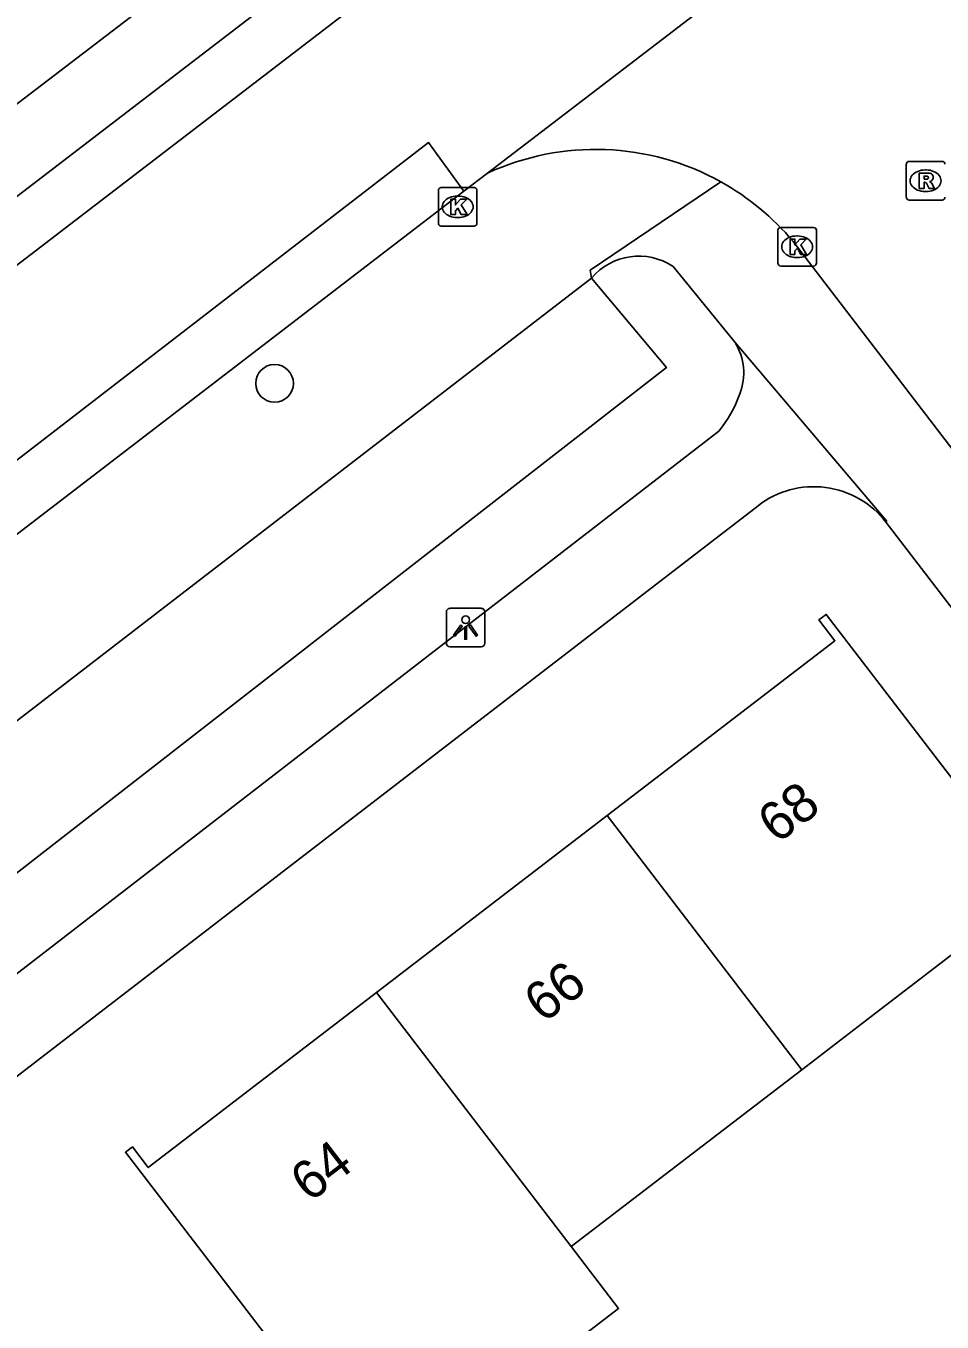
# Model space of a CAD drawing. Extents: x 159353 to 160616, y 385893 to 387321.
# Drawn here: x 160166.57 to 160190.33, y 386665.26 to 386698.86 of the extents above; entities that cross this region are included whole.
import ezdxf

# ---------------------------------------------------------------- set-up
doc = ezdxf.new("R2010")
doc.units = 0
for name, color, linetype in [('IMGEO_Boom', 7, 'Continuous'), ('IMGEO_Groenvoorziening', 7, 'Continuous'), ('IMGEO_Kolk', 7, 'Continuous'), ('IMGEO_Lichtpunt', 7, 'Continuous'), ('IMGEO_Pand', 7, 'Continuous'), ('IMGEO_Pand_nummerreeks', 7, 'Continuous'), ('IMGEO_Rijbaan_lokaal_gesloten', 7, 'Continuous'), ('IMGEO_Rijbaan_lokaal_open', 7, 'Continuous'), ('IMGEO_Rioolput', 7, 'Continuous'), ('IMGEO_Voetpad_open', 7, 'Continuous')]:
    doc.layers.add(name, color=color, linetype=linetype)

msp = doc.modelspace()

# ---------------------------------------------------------------- linework, layer by layer
at = {"layer": 'IMGEO_Boom'}
msp.add_circle((160173.022, 386689.593), 0.489, dxfattribs=at)
at = {"layer": 'IMGEO_Groenvoorziening'}
msp.add_lwpolyline([(160181.241, 386692.324), (160183.182, 386690.002), (160164.761, 386675.678)], dxfattribs=at)
at = {"layer": 'IMGEO_Kolk'}
for p, q in [((160177.268, 386693.744), (160177.268, 386694.596)), ((160177.343, 386694.67), (160178.195, 386694.67)), ((160177.756, 386694.45), (160177.781, 386694.45)), ((160178.269, 386694.596), (160178.269, 386693.744)), ((160177.779, 386693.89), (160177.754, 386693.89)), ((160178.195, 386693.67), (160177.343, 386693.67)), ((160186.07, 386692.708), (160186.07, 386693.56)), ((160186.145, 386693.634), (160186.997, 386693.634)), ((160186.558, 386693.414), (160186.583, 386693.414)), ((160187.071, 386693.56), (160187.071, 386692.708)), ((160186.581, 386692.854), (160186.556, 386692.854)), ((160186.997, 386692.634), (160186.145, 386692.634))]:
    msp.add_line(p, q, dxfattribs=at)
for points in [[(160177.268, 386693.744), (160177.268, 386694.596)], [(160177.343, 386694.67), (160178.195, 386694.67)], [(160177.589, 386694.37), (160177.712, 386694.37), (160177.712, 386694.219), (160177.842, 386694.37), (160178.006, 386694.37), (160177.86, 386694.219), (160178.013, 386693.97), (160177.861, 386693.97), (160177.776, 386694.134), (160177.712, 386694.067), (160177.712, 386693.97), (160177.589, 386693.97), (160177.589, 386694.37)], [(160178.269, 386694.596), (160178.269, 386693.744)], [(160178.195, 386693.67), (160177.343, 386693.67)], [(160186.07, 386692.708), (160186.07, 386693.56)], [(160186.145, 386693.634), (160186.997, 386693.634)], [(160187.071, 386693.56), (160187.071, 386692.708)], [(160186.391, 386693.334), (160186.514, 386693.334), (160186.514, 386693.183), (160186.644, 386693.334), (160186.808, 386693.334), (160186.662, 386693.183), (160186.815, 386692.934), (160186.663, 386692.934), (160186.578, 386693.098), (160186.514, 386693.031), (160186.514, 386692.934), (160186.391, 386692.934), (160186.391, 386693.334)], [(160186.997, 386692.634), (160186.145, 386692.634)]]:
    msp.add_lwpolyline(points, dxfattribs=at)
for centre, start, end in [((160177.345, 386694.594), 91.552, 178.448), ((160177.345, 386694.594), 91.552, 178.448), ((160178.193, 386694.594), 1.552, 88.448), ((160178.193, 386694.594), 1.552, 88.448), ((160177.345, 386693.746), 181.552, 268.448), ((160177.345, 386693.746), 181.552, 268.448), ((160178.193, 386693.746), 271.552, 358.448), ((160178.193, 386693.746), 271.552, 358.448), ((160186.147, 386693.558), 91.552, 178.448), ((160186.147, 386693.558), 91.552, 178.448), ((160186.995, 386693.558), 1.552, 88.448), ((160186.995, 386693.558), 1.552, 88.448), ((160186.147, 386692.71), 181.552, 268.448), ((160186.147, 386692.71), 181.552, 268.448), ((160186.995, 386692.71), 271.552, 358.448), ((160186.995, 386692.71), 271.552, 358.448)]:
    msp.add_arc(centre, 0.0765, start, end, dxfattribs=at)
for centre, major_axis, ratio, start_param, end_param in [((160177.755, 386694.17), (-0.387, 0.002), 0.722429, 4.712389, 7.853982), ((160177.78, 386694.17), (-0.39, 0.002), 0.717154, 1.570796, 4.712389), ((160186.557, 386693.134), (-0.387, 0.002), 0.722429, 4.712389, 7.853982), ((160186.582, 386693.134), (-0.39, 0.002), 0.717154, 1.570796, 4.712389)]:
    msp.add_ellipse(centre, major_axis=major_axis, ratio=ratio, start_param=start_param, end_param=end_param, dxfattribs=at)
at = {"layer": 'IMGEO_Lichtpunt'}
for p, q in [((160177.476, 386683.666), (160177.476, 386682.859)), ((160177.476, 386683.666), (160177.476, 386682.859)), ((160178.378, 386683.761), (160177.57, 386683.761)), ((160178.378, 386683.761), (160177.57, 386683.761)), ((160178.472, 386682.859), (160178.472, 386683.666)), ((160178.472, 386682.859), (160178.472, 386683.666)), ((160177.57, 386682.765), (160178.378, 386682.765)), ((160177.57, 386682.765), (160178.378, 386682.765))]:
    msp.add_line(p, q, dxfattribs=at)
for points in [[(160177.85, 386683.33), (160177.889, 386683.302), (160177.701, 386683.04), (160177.663, 386683.067), (160177.85, 386683.33)], [(160177.952, 386683.282), (160177.999, 386683.282), (160177.999, 386682.96), (160177.952, 386682.96), (160177.952, 386683.282)], [(160178.062, 386683.302), (160178.1, 386683.329), (160178.287, 386683.067), (160178.248, 386683.039), (160178.062, 386683.302)]]:
    msp.add_lwpolyline(points, dxfattribs=at)
msp.add_circle((160177.975, 386683.464), 0.0994, dxfattribs=at)
for centre, start, end in [((160177.57, 386683.666), 90, 180), ((160177.57, 386683.666), 90, 180), ((160178.378, 386683.666), 0, 90), ((160178.378, 386683.666), 0, 90), ((160177.57, 386682.859), 180, 270), ((160177.57, 386682.859), 180, 270), ((160178.378, 386682.859), 270, 0), ((160178.378, 386682.859), 270, 360)]:
    msp.add_arc(centre, 0.0946, start, end, dxfattribs=at)
at = {"layer": 'IMGEO_Pand'}
for points in [[(160181.642, 386678.387), (160187.551, 386682.921), (160187.136, 386683.462), (160187.323, 386683.605), (160193.148, 386676.013), (160192.923, 386675.841), (160192.565, 386676.307), (160188.599, 386673.264), (160186.691, 386671.8)], [(160175.663, 386673.8), (160181.642, 386678.387)], [(160181.642, 386678.387), (160186.691, 386671.8)], [(160180.713, 386667.214), (160181.941, 386665.613), (160175.845, 386660.936), (160174.617, 386662.537), (160172.197, 386665.692), (160169.153, 386669.659), (160169.336, 386669.799), (160169.748, 386669.262), (160175.663, 386673.8)], [(160175.663, 386673.8), (160180.713, 386667.214)], [(160186.691, 386671.8), (160180.713, 386667.214)]]:
    msp.add_lwpolyline(points, dxfattribs=at)
at = {"layer": 'IMGEO_Rijbaan_lokaal_gesloten'}
for points in [[(160263.243, 386766.961), (160189.942, 386710.759), (160139.601, 386672.162)], [(160138.724, 386673.278), (160189.088, 386711.883), (160260.208, 386766.688)], [(160191.838, 386705.219), (160178.543, 386695.043)], [(160177.925, 386694.571), (160177.235, 386695.527), (160177.013, 386695.834), (160158.757, 386681.758), (160142.105, 386668.973)], [(160178.543, 386695.043), (160177.925, 386694.571)], [(160177.925, 386694.571), (160176.881, 386693.772), (160152.883, 386675.36), (160144.55, 386668.766), (160143.119, 386667.682)]]:
    msp.add_lwpolyline(points, dxfattribs=at)
at = {"layer": 'IMGEO_Rijbaan_lokaal_open'}
msp.add_lwpolyline([(160186.467, 386693.271), (160192.534, 386685.359)], dxfattribs=at)
for centre, radius, start, end in [((160181.345, 386688.967), 6.691, 60.9309, 114.7548), ((160181.327, 386688.948), 6.716, 40.0651, 60.8742)]:
    msp.add_arc(centre, radius, start, end, dxfattribs=at)
at = {"layer": 'IMGEO_Rioolput'}
for p, q in [((160189.401, 386694.42), (160189.401, 386695.272)), ((160189.476, 386695.346), (160190.328, 386695.346)), ((160189.889, 386695.126), (160189.914, 386695.126)), ((160189.912, 386694.566), (160189.887, 386694.566)), ((160190.328, 386694.346), (160189.476, 386694.346))]:
    msp.add_line(p, q, dxfattribs=at)
for points in [[(160189.401, 386694.42), (160189.401, 386695.272)], [(160189.476, 386695.346), (160190.328, 386695.346)], [(160189.99, 386695.044), (160189.738, 386695.046), (160189.738, 386694.646)], [(160189.738, 386694.646), (160189.862, 386694.646), (160189.862, 386694.808), (160189.873, 386694.808)], [(160189.916, 386694.965), (160189.862, 386694.965), (160189.862, 386694.884)], [(160189.862, 386694.884), (160189.914, 386694.884)], [(160189.92, 386694.779), (160189.991, 386694.646), (160190.131, 386694.646), (160190.066, 386694.772)], [(160190.328, 386694.346), (160189.476, 386694.346)]]:
    msp.add_lwpolyline(points, dxfattribs=at)
for centre, radius, start, end in [((160189.478, 386695.27), 0.0765, 91.552, 178.448), ((160189.478, 386695.27), 0.0765, 91.552, 178.448), ((160189.989, 386694.934), 0.109, 350.3612, 89.416), ((160190.326, 386695.27), 0.0765, 1.552, 88.448), ((160190.326, 386695.27), 0.0765, 1.552, 88.448), ((160189.872, 386694.755), 0.0533, 26.0293, 88.6989), ((160189.898, 386695.073), 0.19, 274.7715, 282.9687), ((160189.922, 386694.869), 0.0964, 77.0061, 93.1865), ((160189.936, 386694.926), 0.0378, 276.6634, 79.6772), ((160189.987, 386694.934), 0.112, 277.5842, 350.9817), ((160189.971, 386694.719), 0.108, 29.5134, 73.7905), ((160189.478, 386694.422), 0.0765, 181.552, 268.448), ((160189.478, 386694.422), 0.0765, 181.552, 268.448), ((160190.326, 386694.422), 0.0765, 271.552, 358.448), ((160190.326, 386694.422), 0.0765, 271.552, 358.448)]:
    msp.add_arc(centre, radius, start, end, dxfattribs=at)
for centre, major_axis, ratio, start_param, end_param in [((160189.888, 386694.846), (-0.387, 0.002), 0.722429, 4.712389, 7.853982), ((160189.913, 386694.846), (-0.39, 0.002), 0.717154, 1.570796, 4.712389)]:
    msp.add_ellipse(centre, major_axis=major_axis, ratio=ratio, start_param=start_param, end_param=end_param, dxfattribs=at)
at = {"layer": 'IMGEO_Voetpad_open'}
for points in [[(160140.136, 386676.797), (160142.896, 386678.922), (160170.499, 386700.023), (160187.951, 386713.378), (160207.353, 386728.411)], [(160184.596, 386694.815), (160181.206, 386692.525), (160181.241, 386692.324)], [(160183.356, 386692.625), (160184.961, 386690.653)], [(160162.862, 386678.178), (160181.241, 386692.324)], [(160184.961, 386690.653), (160188.89, 386686.029), (160188.876, 386685.99)], [(160166.008, 386674.036), (160184.538, 386688.351)], [(160185.556, 386686.422), (160159.06, 386666.032)], [(160188.876, 386685.99), (160219.374, 386646.282)]]:
    msp.add_lwpolyline(points, dxfattribs=at)
for centre, radius, start, end in [((160182.469, 386691.274), 1.616, 56.7146, 139.485), ((160183.707, 386689.868), 1.479, 338.2442, 32.0439), ((160182.031, 386690.393), 3.233, 320.8439, 340.6261), ((160187.001, 386684.551), 2.364, 37.5009, 127.6717)]:
    msp.add_arc(centre, radius, start, end, dxfattribs=at)

# ---------------------------------------------------------------- texts
at = {"layer": 'IMGEO_Pand_nummerreeks'}
for s, rotation, p in [('68', 37.4965, (160186.052, 386677.637)), ('66', 37.4965, (160179.992, 386672.987)), ('64', 37.4944, (160173.934, 386668.34))]:
    msp.add_text(s, height=1, rotation=rotation, dxfattribs=at).set_placement(p)

doc.saveas('drawing.dxf')
